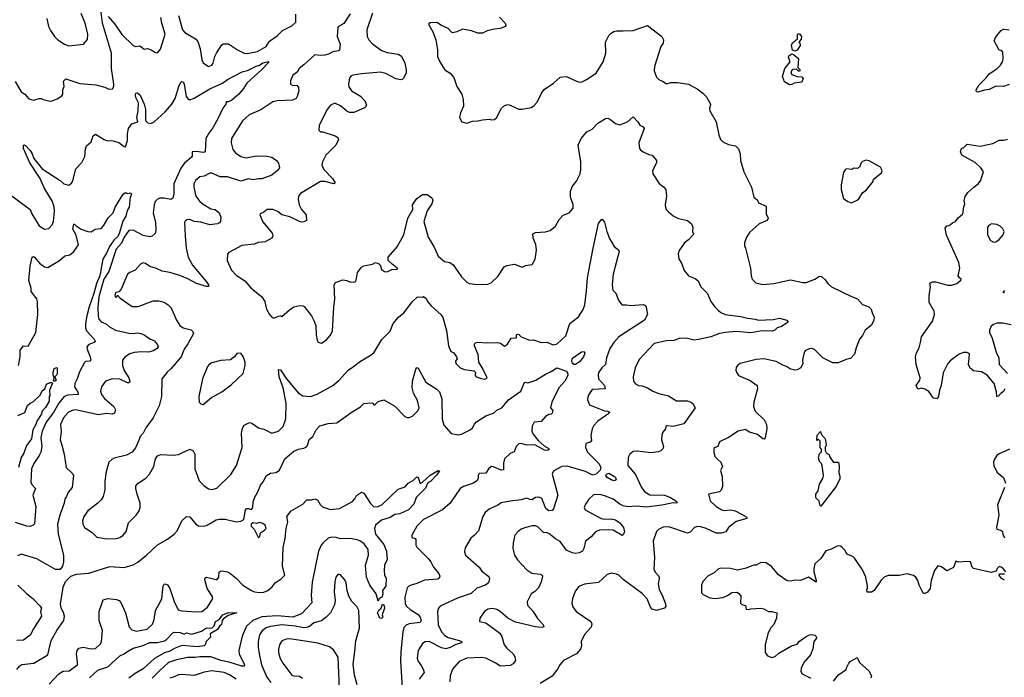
# Model space of a CAD drawing. Extents: x 1246230 to 1426786, y 660032 to 763141.
# Tile 304 of 566: x 1362851 to 1371733, y 683012 to 688947. Entities that reach past the tile are written whole.
import ezdxf

# ---------------------------------------------------------------- set-up
doc = ezdxf.new("R2010")
doc.units = 0

msp = doc.modelspace()

# ---------------------------------------------------------------- linework, layer by layer
at = {"layer": '0CON10XD'}
for points in [[(1362809.7, 688389.7), (1362864.2, 688294.2), (1362897.5, 688275), (1362935, 688233.3), (1362975, 688220), (1363026.4, 688236.4), (1363046.4, 688236.4), (1363062.5, 688225), (1363122.7, 688212.7), (1363145, 688215.8), (1363188.3, 688231.7), (1363230.9, 688259.1), (1363241.4, 688275), (1363241.4, 688315), (1363254, 688345), (1363247, 688393), (1363266.2, 688413.8), (1363395, 688369.3), (1363537.8, 688357.8), (1363618, 688338), (1363655, 688320.8), (1363688.6, 688321.4), (1363700.6, 688345), (1363701.5, 688365), (1363679.2, 688505), (1363680.3, 688645), (1363597.5, 688915), (1363584.4, 689035.6)], [(1363097.7, 688957.7), (1363112.5, 688885), (1363128.8, 688848.8), (1363166.2, 688795), (1363195.7, 688765.7), (1363255.8, 688725.8), (1363295, 688710), (1363427.5, 688725), (1363461.7, 688768.3), (1363466, 688815), (1363442.9, 688915), (1363405, 689001.2)], [(1365830.9, 688999.1), (1365775, 688913.1), (1365725.8, 688884.2), (1365720, 688875), (1365716.2, 688795), (1365740.8, 688725), (1365737.5, 688672.5), (1365725.4, 688664.6), (1365675, 688655.6), (1365636.2, 688635), (1365605, 688627.1), (1365565, 688622.9), (1365515, 688628.1), (1365415, 688540.6), (1365371.4, 688505), (1365355, 688474), (1365316.2, 688445), (1365293.8, 688395), (1365295, 688363.3), (1365314.1, 688354.1), (1365350, 688355), (1365366.7, 688335), (1365369.2, 688305), (1365355, 688252.5), (1365344, 688235), (1365310.7, 688219.3), (1365175, 688215.5), (1365135, 688205.7), (1365025, 688134), (1364922.2, 688087.8), (1364861.9, 688035), (1364762.5, 687875), (1364758.1, 687835), (1364775, 687773.8), (1364797.5, 687745), (1364845, 687711.1), (1364895, 687701.5), (1364983, 687717), (1365085, 687715.5), (1365125.4, 687705.4), (1365168.8, 687675), (1365186.7, 687653.3), (1365195, 687610), (1365177.5, 687585), (1365125, 687544), (1365035, 687510.8), (1365005, 687511.4), (1364955, 687500), (1364915, 687509.4), (1364845, 687488.1), (1364725, 687527.6), (1364659.2, 687529.2), (1364585, 687562.5), (1364565, 687562.2), (1364515, 687535.6), (1364475, 687528.6), (1364435.7, 687495), (1364421.9, 687465), (1364421.4, 687435), (1364439.4, 687355), (1364475.4, 687305.4), (1364505, 687280.6), (1364575, 687240.5), (1364615, 687232.9), (1364650, 687205), (1364665.7, 687165.7), (1364661.2, 687125), (1364655, 687113.3), (1364637, 687103), (1364565.6, 687094.4), (1364485, 687118.5), (1364425, 687126.9), (1364385, 687143.1), (1364360.3, 687139.7), (1364345, 687130), (1364339.4, 687115), (1364343.4, 686996.6), (1364352, 686885), (1364370.7, 686805), (1364410.9, 686730.9), (1364532, 686585), (1364553.3, 686555), (1364555, 686540), (1364535, 686538.8), (1364445.7, 686565.7), (1364368.9, 686608.9), (1364295, 686639.4), (1364205, 686665.5), (1364136.3, 686676.3), (1364085, 686701.9), (1364025, 686718), (1363985, 686748), (1363965, 686753.3), (1363940.5, 686739.5), (1363894.1, 686685.9), (1363845, 686664.2), (1363825, 686648.8), (1363765.7, 686514.3), (1363745, 686490), (1363720, 686485), (1363709.3, 686460.7), (1363716.4, 686443.6), (1363727.5, 686445), (1363735, 686460), (1363756.7, 686435), (1363865, 686358.8), (1363918.8, 686358.8), (1364055, 686408.9), (1364105, 686408.9), (1364155, 686396.9), (1364191.2, 686375), (1364218.8, 686345), (1364265.7, 686235), (1364295, 686185.8), (1364325, 686167.5), (1364396.9, 686146.9), (1364413.6, 686133.6), (1364419.4, 686115), (1364368.7, 686021.3), (1364335.7, 685975), (1364307.1, 685902.9), (1364214.3, 685795), (1364180.8, 685765), (1364134.6, 685705.4), (1364129.4, 685545), (1364108.3, 685461.7), (1364054.3, 685355), (1363989.2, 685265), (1363964.4, 685215.6), (1363938.8, 685185), (1363929.3, 685159.3), (1363895.7, 685084.3), (1363865.6, 685044.4), (1363815, 685016), (1363705, 684991.2), (1363681.2, 684978.8), (1363656.7, 684955), (1363629.2, 684855), (1363618.1, 684775), (1363618.1, 684705), (1363604.5, 684645.5), (1363586.3, 684613.7), (1363556.9, 684583.1), (1363465.8, 684515), (1363428.6, 684465), (1363417.1, 684425), (1363421.4, 684395), (1363436, 684365), (1363505, 684318.8), (1363546.1, 684276.1), (1363635, 684261.4), (1363725, 684265.8), (1363755, 684274), (1363785.7, 684294.3), (1363812.3, 684327.7), (1363834, 684405), (1363900.8, 684475), (1363928.6, 684515), (1363937.1, 684545), (1363936.9, 684585), (1363912.5, 684665)], [(1363649.1, 688975), (1363710.6, 688905), (1363773.6, 688813.6), (1363875, 688714), (1363896.4, 688703.6), (1363935, 688710), (1363975, 688681.2), (1364005, 688685.8), (1364036.7, 688675), (1364075, 688652), (1364095, 688648.8), (1364120.9, 688679.1), (1364163.8, 688815), (1364133.3, 688915), (1364124.2, 688965)], [(1364283.1, 688985), (1364320.5, 688855), (1364342.3, 688832.3), (1364438, 688775), (1364458.3, 688748.3), (1364478.1, 688685), (1364493.4, 688583.4), (1364505, 688556.2), (1364555, 688524), (1364584.2, 688535.8), (1364597.1, 688555), (1364612.5, 688615), (1364626.2, 688643.8), (1364675, 688718.8), (1364690.3, 688729.7), (1364735, 688730), (1364815, 688674.2), (1364875.9, 688645.9), (1364902.1, 688642.1), (1364995, 688658.2), (1365074.4, 688705), (1365105.8, 688754.2), (1365175, 688800), (1365222, 688848), (1365305, 688891.1), (1365341.1, 688925), (1365342.7, 688995)], [(1366034.5, 689005), (1365982.9, 688855), (1365984.3, 688795), (1365999.2, 688765), (1366035, 688728.1), (1366115, 688670), (1366165, 688649.1), (1366264.5, 688634.5), (1366295, 688616), (1366324, 688554), (1366337.1, 688495), (1366336, 688464), (1366312.5, 688417.5), (1366302.5, 688407.5), (1366285, 688403.8), (1366245, 688412.5), (1366155, 688460), (1366105, 688472.2), (1365935, 688459.5), (1365855, 688446), (1365841.2, 688438.8), (1365828.8, 688425), (1365822.5, 688405), (1365815.8, 688365), (1365820.3, 688340.3), (1365843.6, 688303.6), (1365925, 688256), (1365966, 688215), (1365978.8, 688175), (1365968.8, 688155), (1365955, 688148), (1365865, 688109.2), (1365825, 688108), (1365800.9, 688120.9), (1365745, 688170), (1365695, 688193.8), (1365655, 688176), (1365624, 688135), (1365553.8, 687995), (1365548.3, 687948.3), (1365563.6, 687933.6), (1365585, 687933.3), (1365697.9, 687897.9), (1365720, 687885), (1365728, 687865), (1365702.5, 687815), (1365611.9, 687725), (1365581.4, 687665), (1365577.1, 687635), (1365595, 687596), (1365672, 687515), (1365696.7, 687475), (1365685, 687466.7), (1365605, 687487.9), (1365565, 687486.9), (1365385, 687379.2), (1365367.5, 687355), (1365364.2, 687325), (1365372.5, 687275), (1365393.7, 687233.7), (1365435.8, 687185), (1365437.5, 687135), (1365415, 687121.2), (1365395, 687120), (1365375, 687124.3), (1365288.7, 687168.7), (1365215.7, 687185.7), (1365180, 687215), (1365135, 687234), (1365083.3, 687235), (1365055, 687208.8), (1365020, 687195), (1365016.7, 687185), (1365045, 687123.3), (1365129.5, 687019.5), (1365133.8, 686995), (1365125.7, 686974.3), (1365065, 686940.8), (1365005, 686935.8), (1364965, 686921.4), (1364855, 686908.6), (1364737.5, 686845), (1364725, 686830), (1364722, 686775), (1364761.2, 686685), (1364805, 686641.4), (1364881.3, 686591.3), (1364935.6, 686525.6), (1365036.7, 686446.7), (1365064, 686405), (1365071.7, 686358.3), (1365076.2, 686335), (1365104, 686285), (1365125, 686261.2), (1365145, 686254.2), (1365185, 686272), (1365203.3, 686273.3), (1365215, 686267.5), (1365285, 686329.2), (1365325, 686355.6), (1365377.3, 686367.3), (1365405, 686365.7), (1365418, 686358), (1365484, 686275), (1365508.8, 686225), (1365521.2, 686185), (1365524.2, 686104.2), (1365534.1, 686054.1), (1365545, 686037.5), (1365575, 686027.5), (1365615, 686053.3), (1365652.3, 686097.7), (1365672.7, 686137.3), (1365684, 686355), (1365694.3, 686425), (1365688.8, 686555), (1365698.8, 686575), (1365765, 686598.8), (1365802.3, 686592.3), (1365835, 686576.7), (1365875, 686582.5), (1365882.5, 686587.5), (1365889.3, 686610.7), (1365898, 686665), (1365935, 686713.8), (1365955, 686726.2), (1366035, 686741.2), (1366060, 686755), (1366090, 686745), (1366104.4, 686724.4), (1366115, 686692), (1366143.4, 686673.4), (1366165, 686670), (1366208.9, 686691.1), (1366260, 686695), (1366255.6, 686705), (1366209.8, 686739.8), (1366175.8, 686775), (1366173.8, 686805), (1366255, 686896), (1366316.7, 687005), (1366352.5, 687155), (1366397.1, 687235), (1366395.8, 687275), (1366435, 687332), (1366485, 687370), (1366527.9, 687367.9), (1366568.7, 687338.7), (1366578.8, 687318.8), (1366568, 687285), (1366528.3, 687221.7), (1366495.7, 687125), (1366536.7, 686985), (1366589.4, 686895), (1366625, 686811.2), (1366684.3, 686764.3), (1366730, 686755), (1366762.5, 686735), (1366837.5, 686625), (1366885, 686576.7), (1366905, 686566.7), (1366985, 686556.2), (1367075, 686558.8), (1367105, 686572), (1367165, 686630), (1367220, 686715), (1367245, 686728), (1367315, 686741.2), (1367385, 686712), (1367415, 686728.8), (1367473, 686737), (1367501.2, 686785), (1367512.7, 686867.3), (1367506.7, 686916.7), (1367482, 686975), (1367480, 687015), (1367504, 687026), (1367595, 687030.8), (1367635.7, 687044.3), (1367685.8, 687084.2), (1367718.8, 687145), (1367755, 687183.8), (1367806.7, 687205), (1367843.3, 687245), (1367845, 687280), (1367820, 687345), (1367819.3, 687400.7), (1367836.4, 687443.6), (1367875, 687490), (1367905.7, 687555), (1367914.3, 687595.7), (1367911.9, 687665), (1367889.2, 687815), (1367915.9, 687874.1), (1367966.1, 687933.9), (1368015, 687957.5), (1368065, 688013.8), (1368135, 688053.8), (1368155, 688056.7), (1368175, 688050), (1368225, 688008.8), (1368265, 687998.8), (1368335, 688026.2), (1368385, 688070), (1368427.5, 688025), (1368446.1, 687996.1), (1368475, 687980), (1368483.8, 687965), (1368435.6, 687835), (1368441.9, 687785), (1368450.9, 687770.9), (1368475, 687753.8), (1368525, 687728.8), (1368555, 687723.3), (1368596.7, 687675), (1368596.2, 687655), (1368560.8, 687585), (1368561.4, 687555), (1368619.7, 687469.7), (1368659.6, 687439.6), (1368679.2, 687415), (1368686, 687355), (1368674.2, 687275), (1368676.7, 687255), (1368683.9, 687233.9), (1368702.3, 687212.3), (1368745, 687176.7), (1368795, 687153.8), (1368875.9, 687135.9), (1368912.5, 687105), (1368923.3, 687075), (1368920, 687035), (1368930, 687015), (1368926.2, 687005), (1368885, 686958.8), (1368847, 686933), (1368800, 686865), (1368790, 686835), (1368798.3, 686788.3), (1368823.8, 686745), (1368844.1, 686684.1), (1368883.8, 686635), (1368945, 686610.7), (1368971.3, 686591.3), (1368995, 686536), (1369055, 686476.2), (1369086.2, 686405), (1369122.2, 686355), (1369155, 686321.8), (1369175, 686305.4), (1369215, 686287.5), (1369355, 686268.8), (1369415, 686252.7), (1369485, 686245.5), (1369515, 686234.7), (1369647.4, 686242.6), (1369705, 686251.9), (1369770, 686235), (1369783, 686217), (1369723.4, 686176.6), (1369684.3, 686165.7), (1369663.3, 686145), (1369640, 686135), (1369545, 686137.5), (1369445, 686120.7), (1369315, 686132.1), (1369215, 686123.7), (1369165, 686114.7), (1369085, 686085.4), (1368975, 686060.6), (1368935, 686055.6), (1368875, 686068.9), (1368805, 686071.4), (1368755, 686050.8), (1368685, 686048), (1368575, 686026), (1368439.1, 685880.9), (1368404.3, 685805.7), (1368386.2, 685725), (1368386.7, 685685), (1368405, 685660), (1368434.2, 685644.2), (1368465, 685642.5), (1368515, 685625.8), (1368562.5, 685595), (1368615, 685574.2), (1368705, 685552.5), (1368776.1, 685506.1), (1368875, 685506.2), (1368905, 685496.7), (1368923, 685483), (1368943.3, 685445), (1368840.5, 685299.5), (1368745, 685277.1), (1368689.5, 685280.5), (1368678.8, 685275), (1368678, 685255), (1368652, 685225), (1368643.5, 685196.5), (1368641.4, 685155), (1368657.5, 685095), (1368652.5, 685075), (1368635, 685057.5), (1368613.2, 685046.8), (1368545, 685039.4), (1368425, 685054), (1368385, 685049.2), (1368355, 685026.7), (1368340, 684995), (1368336.2, 684925), (1368405, 684842), (1368461.1, 684725), (1368488.8, 684685), (1368535, 684658.6), (1368666.3, 684656.3)], [(1367180.3, 688970.3), (1367231.2, 688915), (1367236.7, 688895), (1367232.5, 688885), (1367184.1, 688865.9), (1367135, 688861.2), (1367067.5, 688845), (1367025, 688824.2), (1366985, 688826.2), (1366927.5, 688845), (1366845, 688860), (1366795, 688836.7), (1366757, 688827), (1366745, 688832.5), (1366715.8, 688865.8), (1366655, 688893.8), (1366615, 688920), (1366555, 688917.5), (1366540, 688905), (1366577.7, 688837.7), (1366603.8, 688765), (1366620, 688675), (1366620, 688615), (1366640, 688565), (1366685, 688493.3), (1366735, 688463.3), (1366768.8, 688425), (1366794.4, 688344.4), (1366840.8, 688275), (1366852.9, 688225), (1366854.3, 688165), (1366826, 688105), (1366817.5, 688065), (1366840, 688025), (1366885, 688013.8), (1366935, 688030), (1366985, 688033.3), (1367025, 688043.3), (1367085, 688050), (1367107, 688043), (1367135, 688046.7), (1367156.1, 688063.9), (1367194.1, 688145.9), (1367225, 688172.5), (1367255, 688180), (1367275, 688176.7), (1367355, 688138.8), (1367385, 688138.8), (1367465, 688153.8), (1367489.7, 688170.3), (1367518.1, 688201.9), (1367557.9, 688282.1), (1367583.4, 688316.6), (1367666.7, 688375), (1367725, 688428.8), (1367785, 688434), (1367872.3, 688392.3), (1367905, 688383.8), (1367925, 688386.7), (1367965, 688406.2), (1368052.5, 688465), (1368115, 688566.7), (1368138.1, 688645), (1368135.7, 688745), (1368166, 688805), (1368185, 688826), (1368209.5, 688840.5), (1368235, 688846.2), (1368295, 688846), (1368385, 688848), (1368515, 688893.3), (1368643.3, 688795), (1368658, 688765), (1368654.1, 688735.9), (1368634, 688705), (1368578.1, 688525), (1368574.4, 688485), (1368595, 688427.5), (1368616.4, 688406.4), (1368655, 688390), (1368685, 688367.5), (1368725, 688380), (1368785, 688380), (1368885, 688364), (1368963.2, 688323.2), (1369014.4, 688284.4), (1369045, 688250), (1369082, 688185), (1369072, 688145), (1369076, 688125), (1369133.8, 688025), (1369157, 687907), (1369172.5, 687865), (1369193.9, 687843.9), (1369245, 687820), (1369309.2, 687809.2), (1369335, 687782.5), (1369350, 687735), (1369354.2, 687675), (1369383.8, 687575), (1369451.2, 687435), (1369474, 687344), (1369505, 687317.5), (1369514.2, 687294.2), (1369583.6, 687263.6), (1369583.3, 687195), (1369602.5, 687155), (1369593.3, 687135), (1369522, 687105), (1369433.7, 687026.3), (1369406.2, 686985), (1369387.7, 686932.3), (1369388, 686905), (1369398, 686885), (1369444.3, 686705), (1369448.6, 686635), (1369458, 686605), (1369491.7, 686571.7), (1369555, 686555.7), (1369655, 686565.7), (1369805, 686599.2), (1369915, 686574), (1369945, 686573.8), (1370025, 686603.8), (1370065, 686633.3), (1370085, 686630), (1370115, 686603.3), (1370143, 686563), (1370175, 686536), (1370355, 686448.1), (1370409.1, 686429.1), (1370455, 686377.5), (1370510, 686355), (1370533, 686333), (1370543, 686293), (1370558.8, 686265), (1370556.2, 686235), (1370535, 686190), (1370476.7, 686145), (1370452.9, 686097.1), (1370426.2, 686065), (1370395.8, 685985), (1370382, 685928), (1370345, 685888.8), (1370305, 685879.2), (1370235, 685850), (1370185, 685849.4), (1370094.6, 685894.6), (1370020.9, 685970.9), (1369995, 685979.2), (1369975, 685977.5), (1369938.3, 685961.7), (1369928, 685945), (1369913.3, 685875), (1369916.4, 685843.6), (1369897.5, 685805), (1369865, 685786.7), (1369846, 685784), (1369805, 685793.8)], [(1371775, 688362), (1371725, 688342.5), (1371655, 688346.7), (1371595, 688316), (1371555, 688311.4), (1371495, 688293.8), (1371483.3, 688295), (1371478, 688315), (1371504.2, 688355), (1371568.9, 688421.1), (1371595, 688458), (1371665.5, 688504.5), (1371698, 688535), (1371715.8, 688565), (1371723.8, 688595), (1371718, 688655), (1371708.3, 688668.3), (1371685, 688672.5), (1371640, 688755), (1371653.8, 688785), (1371684.2, 688825.8), (1371705, 688850), (1371725, 688861.2), (1371775, 688856.2)], [(1369845, 688662.5), (1369821.7, 688671.7), (1369813.6, 688716.4), (1369823.6, 688736.4), (1369867.5, 688772.5), (1369868.3, 688811.7), (1369871.7, 688818.3), (1369885, 688820), (1369903.3, 688795), (1369898.8, 688771.2), (1369880, 688745), (1369887, 688737), (1369890, 688715), (1369865, 688672.5), (1369845, 688662.5)], [(1362675, 687436), (1362946, 687235), (1362961.4, 687195), (1363027.7, 687087.7), (1363075, 687057.5), (1363115, 687062.5), (1363143.6, 687096.4), (1363156, 687125), (1363166.2, 687216.2), (1363163.8, 687255), (1363148.8, 687305), (1363070.8, 687430.8), (1363036.4, 687515), (1362943.2, 687655), (1362886.2, 687783.8), (1362886.7, 687813.3), (1362895, 687816.2), (1362905, 687810), (1362945.2, 687765.2), (1362965, 687736.9), (1362980, 687695), (1363055, 687601.1), (1363215, 687494.4), (1363248.8, 687465), (1363295, 687454.4), (1363313.8, 687465), (1363326.8, 687483.2), (1363359.1, 687600.9), (1363412.5, 687657.5), (1363438.8, 687711.2), (1363445, 687780), (1363455, 687807.5), (1363495.8, 687844.2), (1363515, 687900), (1363535, 687912.5), (1363612.5, 687865), (1363635, 687856.2), (1363695, 687853.3), (1363745, 687836.9), (1363795, 687801.2), (1363805, 687800), (1363824, 687855), (1363823, 687917), (1363834.1, 687965.9), (1363861.9, 688008.1), (1363917.5, 688025), (1363907.8, 688065), (1363920.9, 688125), (1363923.8, 688195), (1363898, 688245), (1363894.6, 688265.4), (1363900, 688285), (1363915, 688286.7), (1363937.5, 688265), (1363974.5, 688184.5), (1363985.3, 688135), (1363986.9, 688036.9), (1364006.2, 688016.2), (1364035, 688009.1), (1364065, 688023.5), (1364165, 688116.5), (1364224.7, 688185.3), (1364254, 688236), (1364287.5, 688345), (1364305, 688382.5), (1364315, 688390), (1364325, 688386.7), (1364335.7, 688365), (1364352.2, 688252.2), (1364375, 688226.9), (1364395, 688226.7), (1364425, 688238.9), (1364566.6, 688323.4), (1364680.8, 688375), (1364725, 688407.8), (1364858.8, 688475), (1364905, 688489.3), (1364985, 688528.6), (1365015, 688535.3), (1365045, 688556.9), (1365095, 688570), (1365095, 688561.2), (1365035, 688498), (1364898.8, 688375), (1364868.8, 688325), (1364828.6, 688275), (1364765, 688221.4), (1364735, 688206.2), (1364712.5, 688205), (1364710, 688185), (1364683.3, 688146.7), (1364642.7, 688057.3), (1364595, 687970), (1364557.9, 687922.1), (1364531.5, 687875), (1364525.6, 687754.4), (1364505, 687746.9), (1364446.5, 687756.5), (1364407, 687753), (1364408.6, 687715), (1364402.2, 687705), (1364335, 687648.9), (1364304.1, 687605.9), (1364242.5, 687465), (1364240.6, 687375), (1364233.3, 687335), (1364215, 687322.9), (1364155, 687336.2), (1364115, 687335.4), (1364091.4, 687325), (1364074.5, 687305), (1364063.5, 687275), (1364054.5, 687205), (1364077.3, 687115), (1364080, 687045), (1364072.3, 687017.7), (1364045.8, 686994.2), (1364024, 686986), (1363965, 686999.5), (1363875, 687047.7), (1363835, 687043.5), (1363794.1, 686985), (1363770.3, 686929.7), (1363721.8, 686875), (1363654.2, 686675.8), (1363610.2, 686605), (1363564.3, 686445), (1363556.1, 686346.1), (1363558.1, 686275), (1363565.6, 686245), (1363585, 686221.4), (1363635, 686199.5), (1363660, 686175), (1363715, 686146.4), (1363835, 686118.9), (1363875, 686114.4), (1363915, 686121.9), (1363945, 686114.4), (1363972.9, 686102.9), (1364025, 686065.7), (1364067.3, 686047.3), (1364095, 686012.5), (1364100, 685995), (1364090.3, 685979.7), (1364055, 685958.6), (1364013, 685947), (1363949.5, 685949.5), (1363885, 685943.3), (1363845, 685930.4), (1363801.4, 685905), (1363778.1, 685875), (1363778.5, 685825), (1363795, 685782), (1363835.7, 685715), (1363843.8, 685685), (1363839.5, 685670.5), (1363825, 685670), (1363755, 685703.8), (1363685, 685707.1), (1363626, 685685), (1363589.2, 685635), (1363581.4, 685595), (1363590, 685565), (1363615, 685529.4), (1363699.4, 685455), (1363714.2, 685425), (1363706.2, 685395), (1363685, 685387.5), (1363635, 685394.2), (1363560.9, 685380.9), (1363355, 685427.3), (1363335, 685424.5), (1363292.5, 685405), (1363247.5, 685355), (1363218.2, 685295), (1363226.5, 685235), (1363216.7, 685155), (1363232.3, 685107.7), (1363253.3, 685025), (1363270, 684905), (1363325.5, 684855.5), (1363335.6, 684835), (1363324.3, 684725), (1363287.7, 684682.3), (1363271.7, 684638.3), (1363258.3, 684621.7), (1363254, 684585), (1363212.2, 684475), (1363193.3, 684395), (1363197.5, 684305), (1363247.3, 684115), (1363246.4, 684055), (1363238, 684015), (1363215, 683983.8), (1363175, 683986.2), (1363005, 684082.9), (1362865, 684123.8), (1362832.1, 684107.9)], [(1369795, 688360), (1369750, 688385), (1369732.5, 688435), (1369753.9, 688506.1), (1369802.5, 688565), (1369786.7, 688605), (1369790.5, 688619.5), (1369815, 688637.5), (1369832.5, 688632.5), (1369877, 688597), (1369870, 688515), (1369887, 688497), (1369887.5, 688485), (1369885, 688480), (1369875, 688482.5), (1369855, 688500), (1369828.3, 688498.3), (1369812.5, 688485), (1369807.5, 688465), (1369815, 688452.5), (1369863.6, 688433.6), (1369905, 688430), (1369917.5, 688415), (1369905, 688382.5), (1369837, 688373), (1369815, 688362.5), (1369795, 688360)], [(1371457.5, 687435), (1371497.5, 687465), (1371518.3, 687491.7), (1371546.2, 687575), (1371521.2, 687611.2), (1371469.3, 687659.3), (1371348.8, 687725), (1371338.8, 687755), (1371347, 687783), (1371366.4, 687793.6), (1371396.7, 687823.3), (1371515, 687804), (1371630.5, 687829.5), (1371685, 687860), (1371725, 687860.8), (1371760.5, 687869.5)], [(1370355, 687293.3), (1370405, 687317.5), (1370419.3, 687330.7), (1370452.5, 687385), (1370489.3, 687410.7), (1370550, 687485), (1370553.6, 687506.4), (1370625.6, 687564.4), (1370632, 687585), (1370615, 687616.2), (1370515, 687673.3), (1370485, 687680), (1370453.6, 687666.4), (1370442.5, 687655), (1370427.5, 687615), (1370407, 687603), (1370375, 687607.5), (1370356.4, 687593.6), (1370305, 687600), (1370297, 687593), (1370283.6, 687566.4), (1370260, 687455), (1370262.5, 687415), (1370283.6, 687333.6), (1370320, 687305), (1370355, 687293.3)], [(1371737.5, 685615), (1371725, 685590), (1371705, 685577.5), (1371681.7, 685548.3), (1371663.8, 685545), (1371661.7, 685588.3), (1371642.4, 685662.4), (1371578.8, 685738.8), (1371527.7, 685767.7), (1371455, 685777.1), (1371425, 685800.8), (1371408.9, 685835), (1371420, 685925), (1371415, 685935.8), (1371394.4, 685944.4), (1371365, 685942.9), (1371325, 685927.1), (1371245, 685868.6), (1371223.1, 685845), (1371180.2, 685759.8), (1371164.3, 685645), (1371147.5, 685605), (1371138, 685545), (1371126.1, 685523.9), (1371095, 685530), (1371050.9, 685590.9), (1371016.7, 685613.3), (1370985, 685622.5), (1370951.2, 685611.2), (1370938.9, 685645), (1370970, 685695), (1370974.3, 685715), (1370937.8, 685835), (1370932.5, 685905), (1370939.1, 685940.9), (1370965, 685986.2), (1370977.8, 686035), (1370984.3, 686085), (1371086, 686225), (1371102.5, 686285), (1371101.2, 686315), (1371054.2, 686395), (1371053.8, 686455), (1371067.5, 686535), (1371061.7, 686568.3), (1371085, 686580), (1371115, 686581.4), (1371221.7, 686551.7), (1371255, 686552.2), (1371303.8, 686565), (1371340, 686595), (1371342.5, 686605), (1371327, 686617), (1371317.5, 686635), (1371331.2, 686705), (1371322.5, 686755), (1371212.3, 687002.3), (1371200, 687065), (1371213, 687087), (1371235, 687090), (1371265, 687113.3), (1371292.5, 687125), (1371315, 687157.5), (1371357.5, 687195), (1371363, 687207), (1371363.6, 687246.4), (1371376.7, 687285), (1371371.2, 687315), (1371378.3, 687351.7), (1371404.1, 687385.9), (1371457.5, 687435)], [(1362841.9, 685825), (1362855.6, 685905), (1362856.2, 685965), (1362885, 686002.5), (1362929.3, 686000.7), (1362997.6, 686122.4), (1363014.6, 686285), (1363011.4, 686405), (1363006.5, 686426.5), (1362956.2, 686495), (1362953.8, 686525), (1362934.3, 686594.3), (1362947, 686723), (1362964.3, 686805), (1362975, 686808.6), (1362985, 686802.5), (1363029.5, 686749.5), (1363075, 686715.5), (1363105, 686710.6), (1363211.2, 686775), (1363260, 686815), (1363305, 686826.2), (1363338.8, 686855), (1363381.2, 686915), (1363362.2, 687002.2), (1363331.1, 687055), (1363340, 687100), (1363345, 687102.5), (1363360, 687085), (1363405.8, 687055), (1363465.5, 687034.5), (1363495, 687033.1), (1363533.6, 687056.4), (1363585, 687063.8), (1363606.2, 687085), (1363650.7, 687159.3), (1363694.2, 687205), (1363712.9, 687255), (1363785, 687372.5), (1363805, 687386.7), (1363825, 687377.5), (1363855, 687383.3), (1363860, 687365), (1363848, 687345), (1363838.6, 687255), (1363822, 687225), (1363807.8, 687175), (1363782.2, 687127.8), (1363749.8, 687015), (1363735, 686987.3), (1363702, 686958), (1363660.2, 686899.8), (1363635, 686841.1), (1363602.2, 686785), (1363589.2, 686720.8), (1363574.5, 686635), (1363544.5, 686565), (1363520.9, 686475), (1363479.2, 686355), (1363455.7, 686275), (1363444.4, 686204.4), (1363444.8, 686165), (1363455, 686140), (1363523.8, 686065), (1363532.5, 686045), (1363522.5, 686035), (1363475, 686015.6), (1363456.9, 685995), (1363461.8, 685965), (1363488.5, 685905), (1363492.5, 685875), (1363484.4, 685865.6), (1363445, 685861.1), (1363435, 685854.3), (1363389.6, 685770.4), (1363370.3, 685705), (1363348.9, 685665), (1363346.2, 685635), (1363375.6, 685585), (1363378.8, 685565), (1363285, 685559.8), (1363251.2, 685545), (1363204.3, 685485), (1363155, 685402.7), (1363090, 685315), (1363053.7, 685235), (1363042.4, 685172.4), (1363051.8, 685095), (1363040.8, 685045), (1363027, 685013), (1362977.9, 684942.1), (1362958.5, 684895), (1362952.6, 684772.6), (1362961.7, 684751.7), (1362994.3, 684715), (1362969.2, 684655), (1362997, 684553), (1362985, 684396.7), (1362974.4, 684385.6), (1362945, 684372.5), (1362915, 684375.8), (1362815, 684410)], [(1363912.5, 684665), (1363897.5, 684715), (1363900.3, 684739.7), (1363921.2, 684765), (1363990.2, 684809.8), (1364023.6, 684846.4), (1364060, 684915), (1364076, 684985), (1364095, 685010), (1364125, 685022), (1364235, 685017.5), (1364285, 685022), (1364385, 685071.2), (1364415, 685056.7), (1364430.8, 685025), (1364430, 684895), (1364470, 684785), (1364511.8, 684741.8), (1364555, 684714.2), (1364585, 684706.9), (1364631.1, 684718.9), (1364757.3, 684842.7), (1364806.9, 684925), (1364859.2, 685085), (1364852.5, 685215), (1364860.3, 685259.7), (1364875, 685286.7), (1364923, 685313), (1364945, 685306.2), (1365005, 685264.3), (1365052.6, 685252.6), (1365125, 685216), (1365186.4, 685233.6), (1365229.4, 685275), (1365251.1, 685345), (1365255.3, 685485), (1365226.9, 685625), (1365190.8, 685725), (1365185, 685790), (1365205, 685787.5), (1365257.8, 685705), (1365365, 685575.8), (1365405, 685551.4), (1365475, 685545.8), (1365535, 685566.9), (1365675, 685644.2), (1365728.7, 685691.3), (1365815, 685784.2), (1365863.6, 685816.4), (1365926.2, 685865), (1366013.3, 685915), (1366045, 685941.2), (1366119.2, 686060.8), (1366194.1, 686135.9), (1366218.8, 686205), (1366268.8, 686261.2), (1366315, 686301.2), (1366393.3, 686405), (1366440, 686445), (1366485, 686442.5), (1366495, 686447.5), (1366514.1, 686434.1), (1366532.1, 686402.1), (1366564.3, 686364.3), (1366654.2, 686284.2), (1366669.1, 686259.1), (1366702.7, 686142.7), (1366718, 686005), (1366741.7, 685951.7), (1366765, 685942.5), (1366790, 685905), (1366796.7, 685885), (1366783.8, 685865), (1366786.7, 685845), (1366825, 685806), (1366865, 685788.8), (1366948.3, 685778.3), (1366961.7, 685761.7), (1366960, 685735), (1366970, 685725), (1367015, 685708.8), (1367047.7, 685702.3), (1367066.7, 685715), (1367030, 685795), (1366993.8, 685855), (1366985.8, 685925.8), (1366953.6, 686003.6), (1366953, 686017), (1366960.7, 686029.3), (1366985, 686037.5), (1367065, 686032), (1367165, 686034.7), (1367188, 686028), (1367225, 686001.4), (1367250.2, 686019.8), (1367285, 686072), (1367333, 686077), (1367332.5, 686105), (1367345, 686110), (1367355, 686106.7), (1367373.9, 686083.9), (1367450, 686055), (1367486.4, 686056.4), (1367555, 686033.3), (1367605.9, 686035.9), (1367663.9, 686013.9), (1367699.5, 686020.5), (1367776.9, 686095), (1367815, 686203.8), (1367892.5, 686265), (1367935, 686330), (1367949.6, 686375), (1367965, 686500), (1367971.9, 686618.1), (1368023.3, 686885), (1368073.6, 687106.4), (1368095, 687141.2), (1368106, 687146), (1368125, 687120), (1368146.6, 687036.6), (1368171.7, 686971.7), (1368215, 686900), (1368255.9, 686865.9), (1368260, 686855), (1368205, 686650), (1368195.7, 686555), (1368202.5, 686505), (1368227.8, 686477.8), (1368251.8, 686415), (1368283.3, 686373.3), (1368325, 686374.4), (1368365, 686367.3), (1368475, 686376.8), (1368495, 686368.5), (1368502.9, 686352.9), (1368514.3, 686285), (1368486.8, 686235), (1368255, 686085.6), (1368210.5, 686035), (1368175, 685980), (1368145.6, 685895), (1368135.6, 685835), (1368102.5, 685805), (1368074.6, 685765.4), (1368068.9, 685745), (1368073.6, 685705), (1368125.5, 685645), (1368133, 685617), (1368015, 685609.5), (1367978.6, 685555), (1367972.5, 685515), (1367992.1, 685472.1), (1368125, 685417.1), (1368155, 685413.3), (1368170, 685405), (1368165, 685393.8), (1368066.6, 685323.4), (1368030, 685285), (1368014, 685255), (1368002.9, 685195), (1368009.2, 685150.8), (1367996.7, 685135), (1367957.7, 685122.3), (1367955.8, 685085), (1367974.2, 685045), (1368077.7, 684937.7), (1368092.3, 684905), (1368088.1, 684881.9), (1368055, 684847.3), (1368025, 684836.4), (1368005, 684841.4), (1367955, 684870), (1367790.9, 684919.1), (1367742, 684915), (1367669.2, 684875), (1367659.2, 684865), (1367655.7, 684845), (1367705.6, 684655), (1367666.6, 684533.4), (1367655, 684517.5), (1367625, 684514.6), (1367597.8, 684535), (1367560.6, 684625), (1367535, 684639.1), (1367505, 684636.5), (1367475, 684614.3), (1367455, 684615.5), (1367425, 684628.5), (1367374.2, 684614.2), (1367275, 684603.1), (1367195, 684586), (1367165.6, 684564.4), (1367085, 684530.8), (1367049.3, 684500.7), (1367028.1, 684465), (1366990, 684335), (1366955, 684294), (1366921.7, 684268.3), (1366868.8, 684181.2), (1366864.2, 684145), (1366873.1, 684115), (1366997.2, 684007.2), (1367020.3, 683970.3), (1367081.7, 683921.7), (1367088, 683905), (1367080.8, 683865), (1367054, 683845), (1366975, 683815.4), (1366922.6, 683767.4), (1366805, 683729.1), (1366645.5, 683654.5), (1366628, 683635), (1366620, 683605), (1366624.7, 683485), (1366655, 683423.3), (1366685, 683389.2), (1366715, 683371.8), (1366815.8, 683345), (1366836.2, 683335), (1366840, 683325), (1366785, 683308.9), (1366735, 683282), (1366695, 683269.7), (1366655, 683278.2), (1366545, 683334.6), (1366507.5, 683332.5), (1366483.4, 683316.6), (1366446.5, 683255), (1366435.6, 683185), (1366444.4, 683155), (1366475, 683116), (1366495, 683078), (1366498.8, 683055), (1366454.6, 682995.4)], [(1371635, 686940), (1371655, 686943.3), (1371685, 686963.3), (1371723.3, 687005), (1371731.2, 687035), (1371720.5, 687060.5), (1371695, 687083.8), (1371665, 687098), (1371617, 687103), (1371597, 687093), (1371582.5, 687075), (1371580, 687005), (1371607.5, 686955), (1371635, 686940)], [(1371735, 686480), (1371723.3, 686485), (1371738, 686502)], [(1371795, 686194), (1371718.3, 686208.3), (1371665, 686207.1), (1371635, 686197.1), (1371615, 686181.2), (1371600, 686145), (1371600, 686125), (1371622.1, 686072.1), (1371659.6, 685945), (1371684, 685895), (1371685.8, 685835), (1371762.5, 685755)], [(1364505, 685473.3), (1364582.7, 685537.3), (1364675, 685588), (1364757.9, 685652.1), (1364866.7, 685755), (1364886.2, 685825), (1364886.2, 685855), (1364867.7, 685907.7), (1364845, 685937.5), (1364810, 685935), (1364787.5, 685905), (1364751.7, 685878.3), (1364665, 685870), (1364585, 685849.2), (1364561.2, 685835), (1364545, 685816.2), (1364501.4, 685705), (1364466.7, 685545), (1364470, 685495), (1364485, 685480), (1364505, 685473.3)], [(1367865, 685833.7), (1367848.5, 685835), (1367838.8, 685845), (1367833.1, 685866.9), (1367836.7, 685893.3), (1367919.4, 685950.6), (1367942.7, 685952.7), (1367947.9, 685937.9), (1367936.2, 685905), (1367900.3, 685859.7), (1367865, 685833.7)], [(1369805, 685793.8), (1369768.3, 685818.3), (1369735, 685829.2), (1369675, 685861.2), (1369565, 685886.2), (1369495, 685881.2), (1369350, 685845), (1369325, 685827.5), (1369312.7, 685807.3), (1369311.2, 685785), (1369316.2, 685765), (1369335, 685736.7), (1369439.7, 685689.7), (1369504.3, 685644.3), (1369506.9, 685615), (1369473.3, 685495), (1369469.2, 685455), (1369486, 685415), (1369566.2, 685335), (1369586.2, 685295), (1369590, 685255), (1369576.1, 685173.9), (1369568, 685162), (1369555, 685164), (1369505, 685202), (1369435, 685224.3), (1369395, 685249.2), (1369332.5, 685235), (1369244.2, 685175.8), (1369162.7, 685137.3), (1369150, 685095), (1369124, 685086), (1369113.9, 685076.1), (1369112, 685045), (1369121.2, 685005), (1369148, 684978), (1369175, 684952.5), (1369191.2, 684915), (1369172.5, 684877.5), (1369187.5, 684825), (1369190.8, 684735), (1369178.3, 684701.7), (1369162.7, 684687.3), (1369063.6, 684666.4), (1369080.8, 684605), (1369134, 684555), (1369183.8, 684525), (1369205, 684518.1), (1369262.5, 684522.5), (1369305, 684513.6), (1369400, 684465), (1369410, 684455), (1369410, 684445), (1369315, 684417.9), (1369245.6, 684365), (1369222, 684325), (1369177.8, 684312.2), (1369132.9, 684312.9), (1369042, 684355), (1368995, 684369.5), (1368965, 684371.9), (1368938.8, 684365), (1368901.2, 684325), (1368875, 684312.5), (1368715, 684368), (1368685, 684370), (1368655, 684366.2), (1368612.7, 684347.3), (1368595, 684327.5), (1368585, 684302.5), (1368564, 684245), (1368576.7, 684095), (1368572.5, 683985), (1368585, 683958), (1368617.1, 683925), (1368619.5, 683905), (1368609.2, 683855), (1368619.5, 683805), (1368645.8, 683755), (1368675.7, 683675.7), (1368678.3, 683651.7), (1368667.5, 683635), (1368595, 683616.2), (1368555, 683628.8), (1368542, 683645), (1368511.7, 683721.7), (1368467.4, 683767.4), (1368295.4, 683895.4), (1368255, 683934), (1368235, 683944), (1368185, 683951.2), (1368149.5, 683940.5), (1368073, 683867), (1367945, 683852.5), (1367895, 683831.2), (1367865, 683792.5), (1367838, 683725), (1367833, 683683), (1367839.3, 683649.3), (1367870, 683605), (1368003.8, 683515), (1368011.4, 683495), (1368005.6, 683465), (1367949.3, 683400.7), (1367924.5, 683355.5), (1367917.1, 683335), (1367920, 683295), (1367909.2, 683265), (1367874, 683225), (1367757, 683163), (1367724, 683125), (1367703.2, 683086.8), (1367655, 683023.8), (1367545, 682957.5)], [(1362825, 683082.5), (1362853.6, 683116.4), (1362872, 683128), (1362978.7, 683141.3), (1363104, 683215), (1363136.2, 683345), (1363185.9, 683434.1), (1363250, 683525), (1363256.7, 683565), (1363245.8, 683595.8), (1363226, 683635), (1363220.6, 683675), (1363243.6, 683826.4), (1363263.2, 683876.8), (1363313.8, 683926.2), (1363365, 683942.5), (1363475, 683953.3), (1363665, 684011.4), (1363795, 684004.2), (1363875, 684027.1), (1363918, 684052), (1363995.8, 684115), (1364095, 684207.5), (1364185, 684260), (1364243.3, 684305), (1364271.2, 684335), (1364313.8, 684425), (1364355, 684462.5), (1364385, 684460), (1364438.8, 684395), (1364465, 684380), (1364505, 684375.8), (1364535, 684381.9), (1364563.5, 684396.5), (1364625, 684432.5), (1364655, 684440), (1364705, 684439.1), (1364805, 684416.9), (1364845, 684422), (1364873, 684437), (1364886.7, 684525), (1364897, 684537), (1364916.4, 684536.4), (1364928.3, 684528.3), (1364945, 684530), (1364955, 684550), (1364958.6, 684595), (1364969.3, 684630.7), (1365000, 684685), (1365024.2, 684745), (1365048.8, 684775), (1365076.1, 684833.9), (1365115, 684853.3), (1365165, 684862), (1365195, 684881.2), (1365244.4, 684985), (1365325, 685054.3), (1365365, 685070.8), (1365415, 685078.8), (1365437.7, 685092.3), (1365448.8, 685105), (1365461.7, 685158.3), (1365496.7, 685185), (1365525.9, 685244.1), (1365559.5, 685280.5), (1365635, 685302.5), (1365711.7, 685308.3), (1365841.7, 685401.7), (1365926.1, 685453.9), (1365955, 685482.5), (1366025, 685490), (1366036.4, 685486.4), (1366045, 685472.5), (1366055, 685472.5), (1366085, 685502.5), (1366135, 685516.7), (1366235, 685458), (1366325, 685366.2), (1366345, 685356.2), (1366365, 685356), (1366395, 685370), (1366443.1, 685416.9), (1366455.7, 685445), (1366440.2, 685510.2), (1366402.5, 685575), (1366392.9, 685625), (1366395.7, 685685), (1366425.9, 685794.1), (1366435, 685807.5), (1366445, 685803.3), (1366515, 685676), (1366613, 685613), (1366637.9, 685587.9), (1366657.9, 685525), (1366663.2, 685343.2), (1366677.9, 685287.9), (1366743.3, 685213.3), (1366805, 685199.1), (1366838, 685205), (1366915, 685246.5), (1366935, 685264.4), (1366952.8, 685297.2), (1366972.6, 685317.4), (1367055, 685371.8), (1367125, 685395.4), (1367155, 685421.9), (1367200, 685445), (1367260, 685515), (1367371.1, 685595), (1367405, 685672), (1367415, 685677.1), (1367435, 685671.2), (1367506.7, 685693.3), (1367592.7, 685747.3), (1367645, 685770.9), (1367695, 685806), (1367784.1, 685775), (1367796.1, 685755), (1367795.8, 685735), (1367768.8, 685685), (1367715.8, 685624.2), (1367650, 685495), (1367640, 685445), (1367659.2, 685419.2), (1367653.8, 685395), (1367645, 685386.2), (1367625, 685384), (1367595, 685366.7), (1367555, 685321.2), (1367491.2, 685315), (1367475, 685277.5), (1367471.4, 685235), (1367482.9, 685205), (1367527.9, 685147.9), (1367581.7, 685101.7), (1367625, 685076.7), (1367623.3, 685065), (1367605, 685059.2), (1367585, 685061.4), (1367505, 685106.7), (1367415, 685109.5), (1367375, 685123.6), (1367355, 685118.9), (1367330, 685095), (1367311.7, 685048.3), (1367275, 685033.3), (1367224, 684985), (1367214.3, 684945.7), (1367215.7, 684884.3), (1367195, 684883.1), (1367125, 684911.9), (1367105.8, 684914.2), (1367083.2, 684896.8), (1367055, 684853.8), (1366995, 684851.2), (1366986.2, 684835), (1366986.2, 684805), (1366973.8, 684785), (1366943.3, 684765), (1366855, 684733.8), (1366824.3, 684715.7), (1366735.6, 684584.4), (1366665, 684524.3), (1366495, 684437.8), (1366432.4, 684377.6), (1366390, 684295), (1366390, 684275), (1366417.5, 684265), (1366425.8, 684255.8), (1366425.6, 684205.6), (1366435, 684186.2), (1366536, 684085), (1366558.8, 684055), (1366583.3, 684005), (1366630.7, 683950.7), (1366640.6, 683925), (1366634.4, 683905.6), (1366623.2, 683896.8), (1366501.3, 683888.7), (1366435, 683858.5), (1366365, 683838.9), (1366345, 683818.8), (1366325.5, 683735), (1366328.9, 683675), (1366339.4, 683655), (1366373.1, 683625), (1366445, 683579.4), (1366462.2, 683555), (1366471.4, 683525), (1366462.3, 683507.7), (1366365, 683493.6), (1366336.9, 683483.1), (1366317, 683463), (1366306.9, 683423.1)], [(1363165, 685682.9), (1363156.7, 685686.7), (1363163.3, 685715), (1363151.9, 685741.9), (1363153.6, 685765), (1363162.2, 685797.8), (1363185, 685808), (1363190, 685795), (1363188.6, 685751.4), (1363182.6, 685737.4), (1363167.5, 685725), (1363179.2, 685695), (1363165, 685682.9)], [(1362834.4, 685375.6), (1362897.1, 685402.9), (1362923.3, 685465), (1362945, 685487.5), (1362975, 685500), (1363035, 685557.5), (1363053.6, 685596.4), (1363078.8, 685615), (1363093, 685657), (1363125, 685674), (1363143.6, 685673.6), (1363147.3, 685667.3), (1363120, 685605), (1363123.3, 685555), (1363117.5, 685545), (1363117.5, 685505), (1363085, 685446), (1363055.6, 685414.4), (1363046.4, 685385), (1363006.6, 685325), (1362998.3, 685295), (1362971.4, 685245), (1362958.8, 685165), (1362912.9, 685105), (1362888.5, 685035), (1362865.3, 684994.7), (1362842.1, 684905)], [(1370085, 684560), (1370215, 684732.5), (1370252.5, 684805), (1370252.5, 684825), (1370243.3, 684855), (1370247.5, 684915), (1370241.7, 684941.7), (1370231.7, 684951.7), (1370195, 684950), (1370160, 685005), (1370160, 685015), (1370131.7, 685031.7), (1370120, 685055), (1370120, 685095), (1370127.5, 685105), (1370121.7, 685151.7), (1370115, 685170), (1370090, 685195), (1370075, 685230), (1370042.5, 685195), (1370040, 685155), (1370045, 685150), (1370055, 685160), (1370070, 685145), (1370070, 685085), (1370080, 685075), (1370080, 685045), (1370063, 685027), (1370052.5, 684995), (1370063, 684963), (1370080, 684945), (1370087.5, 684925), (1370097.5, 684835), (1370092.5, 684805), (1370063.6, 684756.4), (1370050, 684695), (1370030, 684665), (1370030, 684635), (1370060, 684605), (1370065, 684570), (1370075, 684560), (1370085, 684560)], [(1371779.5, 685070.5), (1371685, 685030), (1371665, 685012.5), (1371645, 684980), (1371636.4, 684953.6), (1371636.7, 684925), (1371669.5, 684859.5), (1371726.7, 684815), (1371743.3, 684765)], [(1363118.6, 682951.4), (1363205.3, 683044.7), (1363245, 683069.1), (1363297.9, 683072.1), (1363372, 683125), (1363374.3, 683145.7), (1363363.3, 683225), (1363370.8, 683255), (1363385, 683274), (1363425, 683284.3), (1363495, 683270), (1363535, 683272), (1363578.8, 683315), (1363588.8, 683335), (1363597.1, 683435), (1363567.5, 683525), (1363569.2, 683605), (1363605, 683712.5), (1363645, 683723.8), (1363725, 683714.2), (1363748.8, 683705), (1363765, 683686.7), (1363804.3, 683595), (1363837.6, 683467.6), (1363861.7, 683441.7), (1363905, 683429.5), (1364001.7, 683448.3), (1364048.3, 683491.7), (1364065.5, 683535), (1364075.6, 683615), (1364119.5, 683690.5), (1364132.9, 683725), (1364145.9, 683834.1), (1364155, 683852.5), (1364165, 683856.7), (1364185, 683846.7), (1364205.7, 683815), (1364245, 683696.2), (1364282.1, 683622.1), (1364315, 683611.4), (1364447.6, 683602.4), (1364495, 683606.7), (1364545, 683645.6), (1364592.9, 683725), (1364588.8, 683745), (1364541.8, 683815), (1364520, 683895), (1364522, 683908), (1364535, 683916), (1364625, 683894), (1364633.6, 683896.4), (1364648.8, 683915), (1364650, 683965), (1364675, 683972), (1364725, 683965.6), (1364745, 683955.7), (1364805, 683905.6), (1364863.7, 683843.7), (1364943.3, 683795), (1364970, 683785), (1365013.7, 683776.3), (1365055, 683780.5), (1365088.6, 683795), (1365129.8, 683830.2), (1365155.4, 683864.6), (1365210.3, 683899.7), (1365242.5, 683935), (1365223.3, 684013.3), (1365227.1, 684185), (1365246.5, 684265), (1365256, 684354), (1365270, 684415), (1365260, 684465), (1365298.8, 684515), (1365405.6, 684574.4), (1365441.2, 684615), (1365485, 684615.4), (1365515, 684624.4), (1365538.8, 684615), (1365561.7, 684571.7), (1365581.4, 684551.4), (1365656.1, 684526.1), (1365735, 684536), (1365852.3, 684597.7), (1365875.8, 684624.2), (1365888.3, 684651.7), (1365935, 684683.3), (1365955, 684673.8), (1366015, 684579.4), (1366043.4, 684553.4), (1366079.8, 684550.2), (1366121.7, 684571.7), (1366265, 684708.8), (1366328.8, 684731.2), (1366355, 684763.3), (1366401.7, 684788.3), (1366435, 684822.5), (1366446.7, 684816.7), (1366465, 684762.5), (1366485, 684773.3), (1366554.2, 684835.8), (1366625, 684879.2), (1366638.8, 684875), (1366615, 684838.6), (1366558.4, 684781.6), (1366533.5, 684766.5), (1366511.9, 684718.1), (1366428, 684635), (1366405.8, 684575), (1366357.5, 684525), (1366281.1, 684488.9), (1366235, 684480.6), (1366192.5, 684455), (1366115, 684431.4), (1366062.1, 684385), (1366053.2, 684355), (1366061.1, 684305), (1366135, 684210), (1366160.4, 684150.4), (1366165.7, 684075), (1366141.2, 684025), (1366138, 683975), (1366141.2, 683935), (1366155.9, 683905.9), (1366154, 683835), (1366123.3, 683795), (1366126.9, 683763.1), (1366118.3, 683731.7), (1366105, 683730), (1366091.7, 683718.3), (1366085, 683700), (1366068, 683765), (1366008.8, 683845), (1365980, 683915), (1365972, 684025), (1365998.5, 684115), (1365995.6, 684165), (1365957.4, 684217.4), (1365919.2, 684245), (1365895, 684253.6), (1365835.5, 684265.5), (1365745, 684262.5), (1365705, 684275.5), (1365665, 684278.5), (1365635, 684266.7), (1365586.7, 684223.3), (1365571.5, 684205), (1365548.1, 684151.9), (1365489.6, 683870.4), (1365479.1, 683755), (1365485.3, 683684.7), (1365393.5, 683585), (1365315, 683553.8), (1365173.5, 683566.5), (1365035, 683556.7), (1364953.8, 683526.2), (1364897.3, 683475), (1364857.5, 683385), (1364828.2, 683255), (1364831.8, 683225), (1364878, 683125), (1364875.8, 683114.2), (1364855, 683114.4), (1364740.2, 683150.2), (1364665, 683163.9), (1364575, 683196.1), (1364475, 683197.1), (1364435, 683190.8), (1364365, 683191.7), (1364265, 683169.2), (1364195, 683145.3), (1364114.6, 683075), (1364046.1, 683003.9)], [(1368215, 684784.3), (1368185, 684793.8), (1368150.9, 684815), (1368137.9, 684835), (1368143.6, 684845), (1368165, 684854.6), (1368215.5, 684825), (1368226.4, 684815), (1368232.5, 684795), (1368215, 684784.3)], [(1368666.3, 684656.3), (1368722.9, 684635), (1368770, 684605), (1368780, 684595), (1368780, 684585), (1368745, 684587.8), (1368645, 684565.7), (1368505, 684548.3), (1368415, 684557.6), (1368335, 684552.2), (1368295, 684560), (1368265, 684574.5), (1368205, 684618.5), (1368135, 684648.5), (1368095, 684658.9), (1368035, 684661.1), (1368025, 684656.5), (1367985, 684620.9), (1367954.4, 684575.6), (1367943.3, 684545), (1367952.2, 684525), (1368095, 684445.7), (1368125, 684440.2), (1368185, 684442.9), (1368225, 684433.6), (1368265.7, 684405), (1368297.8, 684365), (1368305.8, 684324.2), (1368295, 684297.5), (1368285, 684293.3), (1368205, 684341.4), (1368164.3, 684344.3), (1368080.5, 684339.5), (1368044.4, 684325.6), (1368005, 684280), (1367955, 684240), (1367940.8, 684175), (1367928.7, 684151.3), (1367896.7, 684135), (1367865, 684130.6), (1367834.5, 684134.5), (1367785, 684159.2), (1367725, 684238), (1367685, 684260.8), (1367625, 684309.2), (1367605, 684317.5), (1367575, 684319.2), (1367525, 684369.5), (1367505, 684380), (1367475, 684379.4), (1367417.5, 684365), (1367375, 684348), (1367344.5, 684325.5), (1367317.5, 684295), (1367301.4, 684225), (1367299.2, 684175), (1367315.8, 684115), (1367341.4, 684071.4), (1367425, 683981.5), (1367471.7, 683951.7), (1367545, 683944), (1367563.3, 683935), (1367568, 683925), (1367556.5, 683875), (1367530.9, 683819.1), (1367496.4, 683783.6), (1367463.8, 683765), (1367442.9, 683725), (1367428.9, 683695), (1367432.4, 683662.4), (1367483.3, 683605), (1367523.2, 683543.2), (1367565.7, 683495), (1367578.8, 683475), (1367577.5, 683465), (1367565, 683461.2), (1367503, 683467), (1367325, 683508.6), (1367255, 683546.2), (1367186.2, 683605), (1367155, 683624), (1367115, 683634), (1367075, 683626), (1367044.5, 683605.5), (1367013.3, 683565), (1367002.5, 683545), (1367000, 683515), (1367055, 683504), (1367181.7, 683411.7), (1367200.9, 683380.9), (1367221.2, 683305), (1367246, 683275), (1367303.8, 683225), (1367317.3, 683197.3), (1367323.3, 683165), (1367303.3, 683135), (1367275, 683118.8), (1367185, 683114.2), (1367145, 683140.8), (1367055.5, 683185.5), (1367015, 683191.9), (1366885, 683184.5), (1366814.2, 683155), (1366755.7, 683085), (1366734.3, 683025), (1366731.2, 682971.2)], [(1371733.8, 684725), (1371670.8, 684569.2), (1371682.5, 684475), (1371663.3, 684365), (1371665, 684350), (1371701.7, 684341.7), (1371717, 684327), (1371720, 684305), (1371735, 684272.5)], [(1365005, 684270), (1365017, 684283), (1365023.6, 684316.4), (1365060.5, 684339.5), (1365073.3, 684355), (1365066.7, 684385), (1365045, 684400), (1365018.3, 684408.3), (1364985, 684400), (1364953, 684407), (1364940, 684395), (1364940, 684375), (1364965, 684350), (1365005, 684270)], [(1371746.7, 683965), (1371722.5, 683995), (1371705, 684006.7), (1371685, 684012.5), (1371667.5, 683995), (1371658.3, 683971.7), (1371615, 683957.5), (1371455, 683993.3), (1371443.8, 684005), (1371426.7, 684055), (1371392.5, 684057.5), (1371322.5, 684052.5), (1371295, 684060), (1371275, 684002.5), (1371215, 683972.5), (1371165, 684010), (1371131.7, 684018.3), (1371103.8, 683975), (1371073.3, 683885), (1371062.5, 683815), (1371039.3, 683780.7), (1371015, 683770), (1371005, 683770), (1370987.5, 683795), (1370963.8, 683845), (1370953.3, 683885), (1370935, 683917.5), (1370915, 683932.5), (1370855, 683946.7), (1370785, 683930), (1370685, 683932.5), (1370650, 683915), (1370620.7, 683889.3), (1370560, 683795), (1370535, 683780), (1370495, 683780), (1370492.5, 683805), (1370500, 683815), (1370500, 683835), (1370483.3, 683915), (1370455, 683982.5), (1370383.3, 684085), (1370365, 684101.2), (1370313.6, 684123.6), (1370296.4, 684156.4), (1370267.7, 684187.7), (1370248.3, 684198.3), (1370225, 684196), (1370165, 684166.2), (1370122.5, 684155), (1370077.5, 684085), (1370025, 684037.5), (1370013.3, 683993.3), (1370013.6, 683963.6), (1370036.7, 683885), (1370035, 683870), (1369965, 683916.7), (1369893, 683887), (1369845, 683890), (1369805, 683878.8), (1369775, 683883.8), (1369695, 683936.7), (1369631.7, 684011.7), (1369585, 684046.7), (1369535, 684047.5), (1369495, 684023.3), (1369470, 684025), (1369403.9, 683996.1), (1369325, 683980), (1369263.6, 683993.6), (1369175, 683996.2), (1369155, 683990), (1369115, 683956.7), (1369062.7, 683927.3), (1369012.7, 683877.3), (1369000, 683845), (1369002, 683775), (1369015, 683758.8), (1369075, 683730), (1369125, 683723.3), (1369195, 683734), (1369235, 683751.2), (1369275, 683778.8), (1369319.3, 683779.3), (1369335, 683772.5), (1369356.2, 683746.2), (1369352, 683682), (1369365, 683670), (1369399.3, 683659.3), (1369405, 683627.5), (1369425, 683623.3), (1369445, 683630), (1369536.1, 683636.1), (1369565, 683630), (1369605, 683606.7), (1369635, 683606.7), (1369680, 683595), (1369677.5, 683545), (1369655, 683487.5), (1369623.8, 683455), (1369600, 683405), (1369574.1, 683305.9), (1369576.7, 683236.7), (1369597, 683207), (1369635, 683192.5), (1369665, 683200), (1369699.5, 683230.5), (1369812.5, 683295), (1369865, 683311.2), (1369885, 683340), (1369945, 683380), (1369975, 683396.2), (1369995, 683398.8), (1370022.5, 683392.5), (1370035, 683380), (1370037.5, 683365), (1370014.2, 683335.8), (1370005, 683270), (1369983.8, 683215), (1369925, 683146.7), (1369898.8, 683095), (1369896.7, 683065), (1369910, 683045), (1369986.1, 683006.1)], [(1371735, 683890), (1371707.5, 683905), (1371687.5, 683935), (1371690, 683945), (1371735, 683947.5)], [(1365895, 682943.3), (1365872.7, 683032.7), (1365858.1, 683131.9), (1365875.3, 683245), (1365882.2, 683342.2), (1365916.2, 683455), (1365909.5, 683615), (1365892.2, 683652.2), (1365846.3, 683696.3), (1365820, 683745), (1365805.7, 683795), (1365796, 683865), (1365785, 683892.5), (1365745, 683937.5), (1365725, 683942.5), (1365702, 683915), (1365692.5, 683875), (1365688, 683785), (1365695.8, 683705), (1365691.9, 683665), (1365654.4, 683595), (1365615.6, 683555), (1365575, 683522.5), (1365505, 683504.5), (1365465, 683471.8), (1365438.9, 683461.1), (1365415, 683459.3), (1365335.2, 683475.2), (1365215, 683484.8), (1365115, 683471.4), (1365075, 683458.2), (1365037.7, 683432.3), (1365013.2, 683395), (1365001.1, 683335), (1365003.1, 683285), (1365010.4, 683225), (1365033.8, 683125), (1365080.5, 683015), (1365116.7, 682965)], [(1362835, 683843.8), (1362915.5, 683765.5), (1362968.8, 683725), (1363036.7, 683655), (1363046.7, 683635), (1363040, 683605), (1363049.2, 683565), (1362975, 683451.2), (1362947, 683393), (1362885, 683347.5), (1362825.8, 683344.2)], [(1363482.4, 683007.6), (1363555, 683077.6), (1363645, 683106.3), (1363755, 683205.3), (1363795, 683223.5), (1363816.9, 683243.1), (1363875, 683276.5), (1363955, 683297.7), (1364025, 683326.2), (1364095, 683327.1), (1364157.5, 683342.5), (1364176.8, 683353.2), (1364234, 683415), (1364245, 683420), (1364298.3, 683418.3), (1364335, 683402.5), (1364355, 683413.3), (1364405, 683402.5), (1364490.3, 683429.7), (1364535, 683457.5), (1364585, 683455.7), (1364605, 683476), (1364617.8, 683515), (1364651.1, 683535), (1364683.1, 683576.9), (1364735, 683598.1), (1364810, 683595), (1364730.8, 683569.1), (1364690.3, 683539.7), (1364677.1, 683525), (1364671.4, 683488.6), (1364653.1, 683475), (1364635.5, 683444.5), (1364568, 683405), (1364573.8, 683375), (1364533.3, 683335), (1364523.3, 683305), (1364514.1, 683295.9), (1364455, 683287.1), (1364315, 683299.2), (1364254.2, 683275.8), (1364205, 683248.1), (1364156.1, 683233.9), (1364067, 683183), (1363965, 683088.7), (1363892.3, 683047.7), (1363835, 683005.3)], [(1366115, 683542.9), (1366101.2, 683545), (1366078.8, 683595), (1366090.3, 683619.7), (1366110.8, 683635), (1366125, 683673.3), (1366135, 683667.5), (1366141.5, 683635), (1366120, 683575), (1366125.6, 683554.4), (1366115, 683542.9)], [(1366306.9, 683423.1), (1366288.4, 683245), (1366287.4, 683157.4), (1366300.7, 682920.7)], [(1365740.2, 682840.2), (1365723.1, 683195), (1365681.7, 683261.7), (1365646.8, 683286.8), (1365541.8, 683321.8), (1365288.9, 683361.1), (1365255, 683357.8), (1365226.2, 683345), (1365212.5, 683335), (1365195, 683306.7), (1365185.6, 683265), (1365186.9, 683235), (1365202.1, 683182.1), (1365225, 683138.8), (1365305, 683032.5), (1365324.3, 683024.3), (1365375, 683022.9), (1365403.6, 683003.6)], [(1370191.2, 682978.8), (1370237.5, 683035), (1370305, 683082.5), (1370312.5, 683102.5), (1370329.3, 683140.7), (1370342.5, 683155), (1370405, 683192.5), (1370427, 683147), (1370509.5, 683069.5), (1370533.8, 683025), (1370530, 683005)], [(1364805, 682995.4), (1364745, 683034.7), (1364695.8, 683055), (1364585, 683072.2), (1364515, 683058.5), (1364425, 683030), (1364315, 683037.2), (1364285, 683033.4), (1364245, 683018), (1364205, 683005.4)]]:
    msp.add_lwpolyline(points, dxfattribs=at)

doc.saveas('drawing.dxf')
